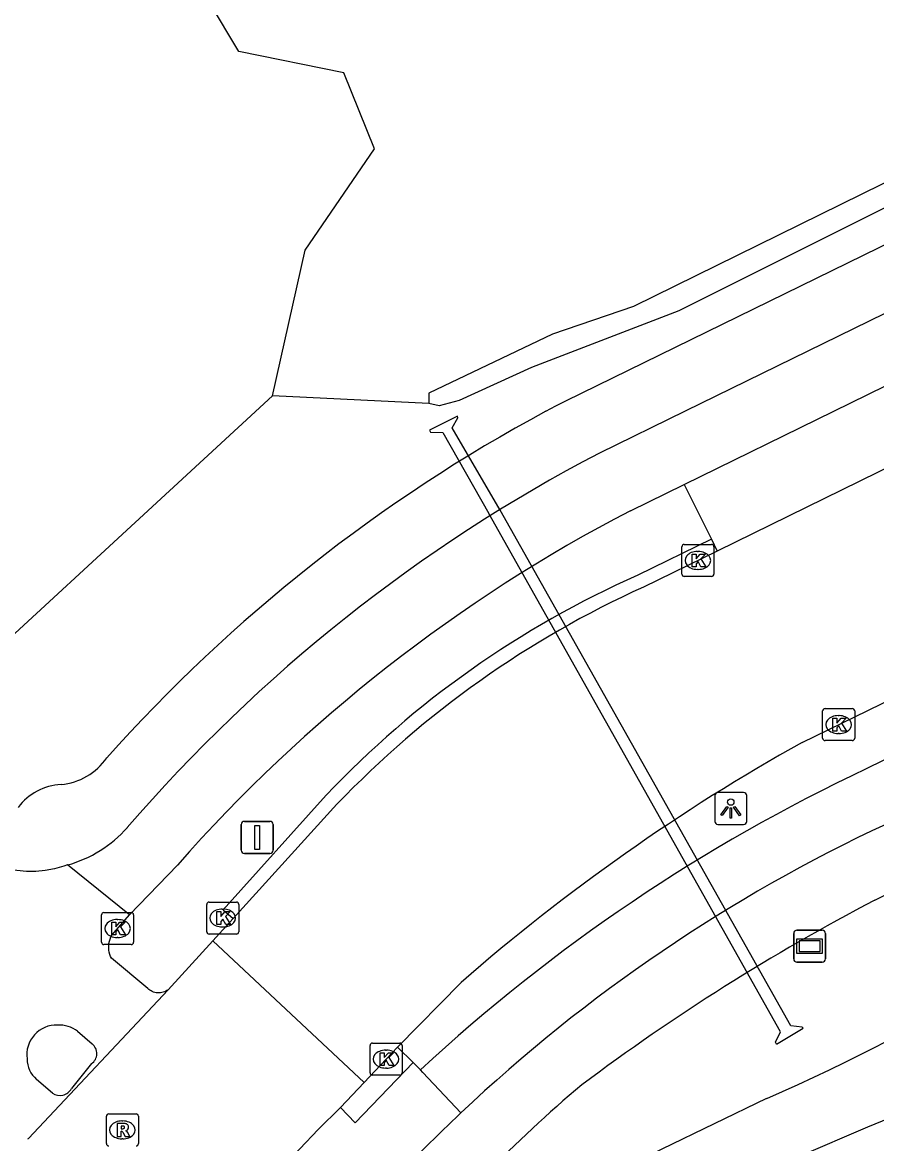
# Model space of a CAD drawing. Extents: x 160457 to 162082, y 388340 to 389736.
# Drawn here: x 160555.09 to 160581.78, y 388727.11 to 388762.15 of the extents above; entities that cross this region are included whole.
import ezdxf

# ---------------------------------------------------------------- set-up
doc = ezdxf.new("R2010")
doc.units = 0
for name, color, linetype in [('IMGEO_Fietspad_gesloten', 7, 'Continuous'), ('IMGEO_Fietspad_open', 7, 'Continuous'), ('IMGEO_Grasland_agrarisch', 7, 'Continuous'), ('IMGEO_Hek', 7, 'Continuous'), ('IMGEO_Kolk', 7, 'Continuous'), ('IMGEO_Lichtpunt', 7, 'Continuous'), ('IMGEO_Lijnafwatering', 7, 'Continuous'), ('IMGEO_Loofbos', 7, 'Continuous'), ('IMGEO_Rijbaan_lokaal_gesloten', 7, 'Continuous'), ('IMGEO_Rijbaan_lokaal_open', 7, 'Continuous'), ('IMGEO_Rioolput', 7, 'Continuous'), ('IMGEO_Verkeersbordpaal', 7, 'Continuous'), ('IMGEO_Verklikker', 7, 'Continuous'), ('IMGEO_Voetpad_open', 7, 'Continuous'), ('IMGEO_Waterloop', 7, 'Continuous')]:
    doc.layers.add(name, color=color, linetype=linetype)

msp = doc.modelspace()

# ---------------------------------------------------------------- linework, layer by layer
at = {"layer": 'IMGEO_Fietspad_gesloten'}
for points in [[(160688.114, 388804.953), (160678.244, 388800.129), (160575.791, 388750), (160573.124, 388748.695)], [(160575.77, 388747.716), (160580.438, 388750), (160594.91, 388757.093)], [(160574.085, 388746.891), (160575.77, 388747.716)], [(160595.822, 388745.853), (160581.477, 388738.833)], [(160558.437, 388734.259), (160556.498, 388735.821)], [(160558.437, 388734.259), (160559.929, 388735.817)], [(160568.789, 388728.075), (160567.602, 388729.341), (160567.524, 388729.418)]]:
    msp.add_lwpolyline(points, dxfattribs=at)
for centre, radius, start, end in [((160596.302, 388704.318), 50.066, 117.5778, 139.2659), ((160596.575, 388703.557), 48.822, 117.4288, 138.6421), ((160604.829, 388689.179), 54.871, 115.1872, 132.833), ((160555.434, 388739.601), 3.927, 285.7279, 318.2884), ((160603.391, 388691.414), 50.412, 115.0042, 133.3451)]:
    msp.add_arc(centre, radius, start, end, dxfattribs=at)
at = {"layer": 'IMGEO_Fietspad_open'}
for points in [[(160556.498, 388735.821), (160556.376, 388735.779), (160556.091, 388735.701), (160555.8, 388735.648), (160555.506, 388735.621), (160555.21, 388735.621), (160554.915, 388735.648), (160554.624, 388735.7), (160554.339, 388735.778), (160554.062, 388735.882), (160553.592, 388736.081)], [(160559.638, 388731.924), (160559.601, 388731.898), (160559.563, 388731.876), (160559.524, 388731.858), (160559.483, 388731.844), (160559.441, 388731.833), (160559.398, 388731.826), (160559.355, 388731.822), (160559.312, 388731.823), (160559.268, 388731.828), (160559.226, 388731.836), (160559.184, 388731.848), (160559.144, 388731.864), (160559.105, 388731.883), (160559.068, 388731.906), (160559.033, 388731.932), (160559.001, 388731.961), (160557.868, 388732.907), (160557.843, 388732.962), (160557.819, 388733.027), (160557.801, 388733.094), (160557.79, 388733.163), (160557.784, 388733.232), (160557.785, 388733.302), (160557.792, 388733.371), (160557.805, 388733.439), (160557.824, 388733.506), (160557.849, 388733.571), (160557.88, 388733.633), (160558.437, 388734.259)], [(160556.812, 388730.625), (160557.263, 388730.228)], [(160557.245, 388729.615), (160556.618, 388728.833)], [(160567.293, 388729.645), (160565.486, 388727.762), (160565.027, 388728.247)], [(160567.524, 388729.418), (160567.293, 388729.645)], [(160556.023, 388728.69), (160555.526, 388729.122)]]:
    msp.add_lwpolyline(points, dxfattribs=at)
for centre, radius, start, end in [((160556.153, 388729.89), 0.93, 88.0235, 187.9542), ((160556.236, 388729.873), 0.947, 52.5344, 93.0804), ((160557.04, 388729.928), 0.374, 303.1886, 53.4475), ((160556.109, 388729.777), 0.877, 181.0625, 228.3512), ((160556.256, 388729.029), 0.412, 235.5248, 331.5031), ((160601.779, 388693.052), 48.114, 133.2878, 135.5709)]:
    msp.add_arc(centre, radius, start, end, dxfattribs=at)
at = {"layer": 'IMGEO_Grasland_agrarisch'}
msp.add_lwpolyline([(160562.899, 388750.484), (160550.156, 388738.732), (160539.525, 388746.629), (160524.082, 388757.064), (160498.285, 388769.161)], dxfattribs=at)
at = {"layer": 'IMGEO_Hek'}
msp.add_lwpolyline([(160498.285, 388769.161), (160524.082, 388757.064), (160539.525, 388746.629), (160550.156, 388738.732), (160562.899, 388750.484)], dxfattribs=at)
at = {"layer": 'IMGEO_Kolk'}
for p, q in [((160575.693, 388744.912), (160575.693, 388745.764)), ((160575.768, 388745.838), (160576.62, 388745.838)), ((160576.694, 388745.764), (160576.694, 388744.912)), ((160576.181, 388745.618), (160576.206, 388745.618)), ((160576.204, 388745.058), (160576.179, 388745.058)), ((160576.62, 388744.838), (160575.768, 388744.838)), ((160580.092, 388739.782), (160580.092, 388740.634)), ((160580.167, 388740.708), (160581.019, 388740.708)), ((160580.58, 388740.488), (160580.605, 388740.488)), ((160581.093, 388740.634), (160581.093, 388739.782)), ((160581.019, 388739.708), (160580.167, 388739.708)), ((160580.603, 388739.928), (160580.578, 388739.928)), ((160560.845, 388733.737), (160560.845, 388734.589)), ((160560.92, 388734.663), (160561.772, 388734.663)), ((160561.333, 388734.443), (160561.358, 388734.443)), ((160561.846, 388734.589), (160561.846, 388733.737)), ((160557.558, 388733.409), (160557.558, 388734.261)), ((160557.633, 388734.335), (160558.485, 388734.335)), ((160558.046, 388734.115), (160558.071, 388734.115)), ((160558.559, 388734.261), (160558.559, 388733.409)), ((160561.356, 388733.883), (160561.331, 388733.883)), ((160558.069, 388733.555), (160558.044, 388733.555)), ((160561.772, 388733.663), (160560.92, 388733.663)), ((160558.485, 388733.335), (160557.633, 388733.335)), ((160566.024, 388730.254), (160566.876, 388730.254)), ((160565.949, 388729.328), (160565.949, 388730.18)), ((160566.437, 388730.034), (160566.462, 388730.034)), ((160566.95, 388730.18), (160566.95, 388729.328)), ((160566.876, 388729.254), (160566.024, 388729.254)), ((160566.46, 388729.474), (160566.435, 388729.474))]:
    msp.add_line(p, q, dxfattribs=at)
for points in [[(160575.693, 388744.912), (160575.693, 388745.764)], [(160575.768, 388745.838), (160576.62, 388745.838)], [(160576.694, 388745.764), (160576.694, 388744.912)], [(160576.014, 388745.538), (160576.137, 388745.538), (160576.137, 388745.387), (160576.267, 388745.538), (160576.431, 388745.538), (160576.285, 388745.387), (160576.438, 388745.138), (160576.286, 388745.138), (160576.201, 388745.302), (160576.137, 388745.235), (160576.137, 388745.138), (160576.014, 388745.138), (160576.014, 388745.538)], [(160576.62, 388744.838), (160575.768, 388744.838)], [(160580.092, 388739.782), (160580.092, 388740.634)], [(160580.167, 388740.708), (160581.019, 388740.708)], [(160580.413, 388740.408), (160580.536, 388740.408), (160580.536, 388740.257), (160580.666, 388740.408), (160580.83, 388740.408), (160580.684, 388740.257), (160580.837, 388740.008), (160580.685, 388740.008), (160580.6, 388740.172), (160580.536, 388740.105), (160580.536, 388740.008), (160580.413, 388740.008), (160580.413, 388740.408)], [(160581.093, 388740.634), (160581.093, 388739.782)], [(160581.019, 388739.708), (160580.167, 388739.708)], [(160560.845, 388733.737), (160560.845, 388734.589)], [(160560.92, 388734.663), (160561.772, 388734.663)], [(160561.846, 388734.589), (160561.846, 388733.737)], [(160557.558, 388733.409), (160557.558, 388734.261)], [(160557.633, 388734.335), (160558.485, 388734.335)], [(160558.559, 388734.261), (160558.559, 388733.409)], [(160561.166, 388734.363), (160561.289, 388734.363), (160561.289, 388734.212), (160561.419, 388734.363), (160561.583, 388734.363), (160561.437, 388734.212), (160561.59, 388733.963), (160561.438, 388733.963), (160561.353, 388734.127), (160561.289, 388734.06), (160561.289, 388733.963), (160561.166, 388733.963), (160561.166, 388734.363)], [(160557.879, 388734.035), (160558.002, 388734.035), (160558.002, 388733.884), (160558.132, 388734.035), (160558.296, 388734.035), (160558.15, 388733.884), (160558.303, 388733.635), (160558.151, 388733.635), (160558.066, 388733.799), (160558.002, 388733.732), (160558.002, 388733.635), (160557.879, 388733.635), (160557.879, 388734.035)], [(160561.772, 388733.663), (160560.92, 388733.663)], [(160558.485, 388733.335), (160557.633, 388733.335)], [(160566.024, 388730.254), (160566.876, 388730.254)], [(160565.949, 388729.328), (160565.949, 388730.18)], [(160566.27, 388729.954), (160566.393, 388729.954), (160566.393, 388729.803), (160566.523, 388729.954), (160566.687, 388729.954), (160566.541, 388729.803), (160566.694, 388729.554), (160566.542, 388729.554), (160566.457, 388729.718), (160566.393, 388729.651), (160566.393, 388729.554), (160566.27, 388729.554), (160566.27, 388729.954)], [(160566.95, 388730.18), (160566.95, 388729.328)], [(160566.876, 388729.254), (160566.024, 388729.254)]]:
    msp.add_lwpolyline(points, dxfattribs=at)
for centre, start, end in [((160575.77, 388745.762), 91.552, 178.448), ((160575.77, 388745.762), 91.552, 178.448), ((160576.618, 388745.762), 1.552, 88.448), ((160576.618, 388745.762), 1.552, 88.448), ((160575.77, 388744.914), 181.552, 268.448), ((160575.77, 388744.914), 181.552, 268.448), ((160576.618, 388744.914), 271.552, 358.448), ((160576.618, 388744.914), 271.552, 358.448), ((160580.169, 388740.632), 91.552, 178.448), ((160580.169, 388740.632), 91.552, 178.448), ((160581.017, 388740.632), 1.552, 88.448), ((160581.017, 388740.632), 1.552, 88.448), ((160580.169, 388739.784), 181.552, 268.448), ((160580.169, 388739.784), 181.552, 268.448), ((160581.017, 388739.784), 271.552, 358.448), ((160581.017, 388739.784), 271.552, 358.448), ((160560.922, 388734.587), 91.552, 178.448), ((160560.922, 388734.587), 91.552, 178.448), ((160561.77, 388734.587), 1.552, 88.448), ((160561.77, 388734.587), 1.552, 88.448), ((160557.635, 388734.259), 91.552, 178.448), ((160557.635, 388734.259), 91.552, 178.448), ((160558.483, 388734.259), 1.552, 88.448), ((160558.483, 388734.259), 1.552, 88.448), ((160557.635, 388733.411), 181.552, 268.448), ((160557.635, 388733.411), 181.552, 268.448), ((160558.483, 388733.411), 271.552, 358.448), ((160558.483, 388733.411), 271.552, 358.448), ((160560.922, 388733.739), 181.552, 268.448), ((160560.922, 388733.739), 181.552, 268.448), ((160561.77, 388733.739), 271.552, 358.448), ((160561.77, 388733.739), 271.552, 358.448), ((160566.026, 388730.178), 91.552, 178.448), ((160566.026, 388730.178), 91.552, 178.448), ((160566.874, 388730.178), 1.552, 88.448), ((160566.874, 388730.178), 1.552, 88.448), ((160566.026, 388729.33), 181.552, 268.448), ((160566.026, 388729.33), 181.552, 268.448), ((160566.874, 388729.33), 271.552, 358.448), ((160566.874, 388729.33), 271.552, 358.448)]:
    msp.add_arc(centre, 0.0765, start, end, dxfattribs=at)
for centre, major_axis, ratio, start_param, end_param in [((160576.18, 388745.338), (-0.387, 0.002), 0.722429, 4.712389, 7.853982), ((160576.205, 388745.338), (-0.39, 0.002), 0.717154, 1.570796, 4.712389), ((160580.579, 388740.208), (-0.387, 0.002), 0.722429, 4.712389, 7.853982), ((160580.604, 388740.208), (-0.39, 0.002), 0.717154, 1.570796, 4.712389), ((160561.332, 388734.163), (-0.387, 0.002), 0.722429, 4.712389, 7.853982), ((160561.357, 388734.163), (-0.39, 0.002), 0.717154, 1.570796, 4.712389), ((160558.045, 388733.835), (-0.387, 0.002), 0.722429, 4.712389, 7.853982), ((160558.07, 388733.835), (-0.39, 0.002), 0.717154, 1.570796, 4.712389), ((160566.436, 388729.754), (-0.387, 0.002), 0.722429, 4.712389, 7.853982), ((160566.461, 388729.754), (-0.39, 0.002), 0.717154, 1.570796, 4.712389)]:
    msp.add_ellipse(centre, major_axis=major_axis, ratio=ratio, start_param=start_param, end_param=end_param, dxfattribs=at)
at = {"layer": 'IMGEO_Lichtpunt'}
for p, q in [((160576.722, 388737.989), (160576.722, 388737.182)), ((160576.722, 388737.989), (160576.722, 388737.182)), ((160577.624, 388738.084), (160576.816, 388738.084)), ((160577.624, 388738.084), (160576.816, 388738.084)), ((160577.718, 388737.182), (160577.718, 388737.989)), ((160577.718, 388737.182), (160577.718, 388737.989)), ((160576.816, 388737.088), (160577.624, 388737.088)), ((160576.816, 388737.088), (160577.624, 388737.088))]:
    msp.add_line(p, q, dxfattribs=at)
for points in [[(160577.096, 388737.653), (160577.135, 388737.625), (160576.947, 388737.363), (160576.909, 388737.39), (160577.096, 388737.653)], [(160577.198, 388737.605), (160577.245, 388737.605), (160577.245, 388737.283), (160577.198, 388737.283), (160577.198, 388737.605)], [(160577.308, 388737.625), (160577.346, 388737.652), (160577.533, 388737.39), (160577.494, 388737.362), (160577.308, 388737.625)]]:
    msp.add_lwpolyline(points, dxfattribs=at)
msp.add_circle((160577.221, 388737.787), 0.0994, dxfattribs=at)
for centre, start, end in [((160576.816, 388737.989), 90, 180), ((160576.816, 388737.989), 90, 180), ((160577.624, 388737.989), 0, 90), ((160577.624, 388737.989), 0, 90), ((160576.816, 388737.182), 180, 270), ((160576.816, 388737.182), 180, 270), ((160577.624, 388737.182), 270, 0), ((160577.624, 388737.182), 270, 360)]:
    msp.add_arc(centre, 0.0946, start, end, dxfattribs=at)
at = {"layer": 'IMGEO_Lijnafwatering'}
for points in [[(160578.653, 388730.221), (160579.485, 388730.72), (160579.448, 388730.751), (160579.099, 388730.797), (160570.013, 388746.911), (160568.516, 388749.477), (160568.695, 388749.794), (160568.684, 388749.844), (160567.808, 388749.412), (160567.839, 388749.35), (160568.221, 388749.332), (160569.662, 388746.809)], [(160578.653, 388730.221), (160578.623, 388730.289), (160578.78, 388730.61), (160569.662, 388746.809)]]:
    msp.add_lwpolyline(points, dxfattribs=at)
at = {"layer": 'IMGEO_Loofbos'}
for points in [[(160562.899, 388750.484), (160563.919, 388755.033), (160566.092, 388758.196), (160565.133, 388760.575), (160561.847, 388761.247), (160560.016, 388764.312), (160557.305, 388765.526), (160555.696, 388768.321), (160551.247, 388765.76), (160549.877, 388768.139), (160544.765, 388768.624), (160539.148, 388774.184), (160538.508, 388784.88)], [(160567.784, 388750.247), (160562.899, 388750.484)]]:
    msp.add_lwpolyline(points, dxfattribs=at)
at = {"layer": 'IMGEO_Rijbaan_lokaal_gesloten'}
for points in [[(160595.949, 388755.013), (160595.274, 388754.683), (160585.715, 388750), (160576.8, 388745.633)], [(160579.452, 388739.653), (160595.115, 388747.289)], [(160576.8, 388745.633), (160574.493, 388744.508)], [(160564.916, 388737.72), (160561.673, 388734.147)], [(160561.673, 388734.147), (160561.04, 388733.455)], [(160561.04, 388733.455), (160559.638, 388731.924)], [(160565.764, 388729.027), (160561.04, 388733.455)], [(160566.806, 388730.124), (160568.797, 388732.15)], [(160555.261, 388727.259), (160555.273, 388727.272), (160559.638, 388731.924)], [(160565.764, 388729.027), (160566.45, 388729.754), (160566.806, 388730.124)], [(160565.027, 388728.247), (160565.764, 388729.027)], [(160562.039, 388725.134), (160564.333, 388727.554), (160565.027, 388728.247)]]:
    msp.add_lwpolyline(points, dxfattribs=at)
for centre, radius, start, end in [((160587.332, 388716.244), 31.043, 114.4297, 136.2269), ((160610.032, 388684.909), 62.706, 119.1879, 131.1167)]:
    msp.add_arc(centre, radius, start, end, dxfattribs=at)
at = {"layer": 'IMGEO_Rijbaan_lokaal_open'}
for points in [[(160576.617, 388746.004), (160574.316, 388744.876)], [(160576.617, 388746.004), (160576.8, 388745.633)], [(160564.583, 388738.002), (160561.358, 388734.418), (160561.673, 388734.147)]]:
    msp.add_lwpolyline(points, dxfattribs=at)
msp.add_arc((160586.522, 388717.265), 30.188, 113.8496, 136.6143, dxfattribs=at)
at = {"layer": 'IMGEO_Rioolput'}
for p, q in [((160557.709, 388727.115), (160557.709, 388727.967)), ((160557.784, 388728.041), (160558.636, 388728.041)), ((160558.197, 388727.821), (160558.222, 388727.821)), ((160558.71, 388727.967), (160558.71, 388727.115)), ((160558.22, 388727.261), (160558.195, 388727.261))]:
    msp.add_line(p, q, dxfattribs=at)
for points in [[(160557.709, 388727.115), (160557.709, 388727.967)], [(160557.784, 388728.041), (160558.636, 388728.041)], [(160558.71, 388727.967), (160558.71, 388727.115)], [(160558.298, 388727.739), (160558.046, 388727.741), (160558.046, 388727.341)], [(160558.046, 388727.341), (160558.17, 388727.341), (160558.17, 388727.503), (160558.181, 388727.503)], [(160558.224, 388727.66), (160558.17, 388727.66), (160558.17, 388727.579)], [(160558.17, 388727.579), (160558.222, 388727.579)], [(160558.228, 388727.474), (160558.299, 388727.341), (160558.439, 388727.341), (160558.374, 388727.467)]]:
    msp.add_lwpolyline(points, dxfattribs=at)
for centre, radius, start, end in [((160557.786, 388727.965), 0.0765, 91.552, 178.448), ((160557.786, 388727.965), 0.0765, 91.552, 178.448), ((160558.634, 388727.965), 0.0765, 1.552, 88.448), ((160558.634, 388727.965), 0.0765, 1.552, 88.448), ((160558.18, 388727.45), 0.0533, 26.0293, 88.6989), ((160558.206, 388727.768), 0.19, 274.7715, 282.9687), ((160558.23, 388727.564), 0.0964, 77.0061, 93.1865), ((160558.244, 388727.621), 0.0378, 276.6634, 79.6772), ((160558.297, 388727.629), 0.109, 350.3612, 89.416), ((160558.295, 388727.629), 0.112, 277.5842, 350.9817), ((160558.279, 388727.414), 0.108, 29.5134, 73.7905), ((160557.786, 388727.117), 0.0765, 181.552, 268.448), ((160557.786, 388727.117), 0.0765, 181.552, 268.448), ((160558.634, 388727.117), 0.0765, 271.552, 358.448), ((160558.634, 388727.117), 0.0765, 271.552, 358.448)]:
    msp.add_arc(centre, radius, start, end, dxfattribs=at)
for centre, major_axis, ratio, start_param, end_param in [((160558.196, 388727.541), (-0.387, 0.002), 0.722429, 4.712389, 7.853982), ((160558.221, 388727.541), (-0.39, 0.002), 0.717154, 1.570796, 4.712389)]:
    msp.add_ellipse(centre, major_axis=major_axis, ratio=ratio, start_param=start_param, end_param=end_param, dxfattribs=at)
at = {"layer": 'IMGEO_Verkeersbordpaal'}
for p, q in [((160561.927, 388736.285), (160561.927, 388737.085)), ((160561.927, 388737.085), (160561.927, 388736.285)), ((160562.027, 388737.185), (160562.817, 388737.185)), ((160562.817, 388737.185), (160562.027, 388737.185)), ((160562.917, 388737.085), (160562.917, 388736.285)), ((160562.917, 388736.285), (160562.917, 388737.085)), ((160562.817, 388736.185), (160562.027, 388736.185)), ((160562.027, 388736.185), (160562.817, 388736.185))]:
    msp.add_line(p, q, dxfattribs=at)
msp.add_lwpolyline([(160562.347, 388737.06), (160562.497, 388737.06), (160562.497, 388736.31), (160562.347, 388736.31), (160562.347, 388737.06)], dxfattribs=at)
for centre, start, end in [((160562.027, 388737.085), 90, 180), ((160562.027, 388737.085), 90, 180), ((160562.817, 388737.085), 0, 90), ((160562.817, 388737.085), 360, 90), ((160562.027, 388736.285), 180, 270), ((160562.027, 388736.285), 180, 270), ((160562.817, 388736.285), 270, 0), ((160562.817, 388736.285), 270, 0)]:
    msp.add_arc(centre, 0.1, start, end, dxfattribs=at)
at = {"layer": 'IMGEO_Verklikker'}
for p, q in [((160579.288, 388733.785), (160580.078, 388733.785)), ((160580.078, 388733.785), (160579.288, 388733.785)), ((160579.188, 388732.885), (160579.188, 388733.685)), ((160579.188, 388733.685), (160579.188, 388732.885)), ((160580.178, 388733.685), (160580.178, 388732.885)), ((160580.178, 388732.885), (160580.178, 388733.685)), ((160580.078, 388732.785), (160579.288, 388732.785)), ((160579.288, 388732.785), (160580.078, 388732.785))]:
    msp.add_line(p, q, dxfattribs=at)
for points in [[(160579.289, 388733.517), (160580.077, 388733.517), (160580.077, 388733.053), (160579.289, 388733.053), (160579.289, 388733.517)], [(160579.354, 388733.452), (160579.354, 388733.118), (160580.012, 388733.118), (160580.012, 388733.452), (160579.354, 388733.452)]]:
    msp.add_lwpolyline(points, dxfattribs=at)
for centre, start, end in [((160579.288, 388733.685), 90, 180), ((160579.288, 388733.685), 90, 180), ((160580.078, 388733.685), 0, 90), ((160580.078, 388733.685), 360, 90), ((160579.288, 388732.885), 180, 270), ((160579.288, 388732.885), 180, 270), ((160580.078, 388732.885), 270, 0), ((160580.078, 388732.885), 270, 0)]:
    msp.add_arc(centre, 0.1, start, end, dxfattribs=at)
at = {"layer": 'IMGEO_Voetpad_open'}
for points in [[(160571.444, 388750), (160571.754, 388750.166), (160572.065, 388750.329), (160607.803, 388767.824), (160687.247, 388806.714)], [(160575.77, 388747.716), (160576.617, 388746.004)], [(160581.725, 388734.723), (160592.809, 388740.192), (160594.732, 388739.506)], [(160567.293, 388729.645), (160566.806, 388730.124)]]:
    msp.add_lwpolyline(points, dxfattribs=at)
for centre, radius, start, end in [((160595.406, 388705.534), 50.512, 118.3195, 138.2508), ((160556.11, 388740.287), 1.962, 275.483, 325.2298), ((160556.372, 388736.571), 1.765, 92.4207, 143.6005), ((160612.668, 388675.501), 66.819, 117.58626, 126.88215), ((160600.193, 388696.055), 42.956, 130.0296, 140.9969)]:
    msp.add_arc(centre, radius, start, end, dxfattribs=at)
at = {"layer": 'IMGEO_Waterloop'}
for points in [[(160599.359, 388770.829), (160598.366, 388768.822), (160596.559, 388766.394), (160593.51, 388763.683), (160587.142, 388759.648), (160574.179, 388753.276), (160571.646, 388752.411), (160567.784, 388750.57), (160567.784, 388750.247)], [(160594.565, 388763.508), (160587.389, 388759.035), (160575.593, 388753.143), (160570.992, 388751.364), (160568.732, 388750.337), (160568.11, 388750.174), (160567.784, 388750.247)], [(160599.612, 388687.978), (160576.723, 388713.666), (160570.17, 388724.579), (160578.346, 388728.529)], [(160577.237, 388725.805), (160581.504, 388727.641)]]:
    msp.add_lwpolyline(points, dxfattribs=at)
for centre, radius, start, end in [((160556.068, 388780.168), 56.24, 293.336, 310.8857), ((160567.502, 388762.799), 37.844, 291.7155, 315.4934)]:
    msp.add_arc(centre, radius, start, end, dxfattribs=at)

doc.saveas('drawing.dxf')
